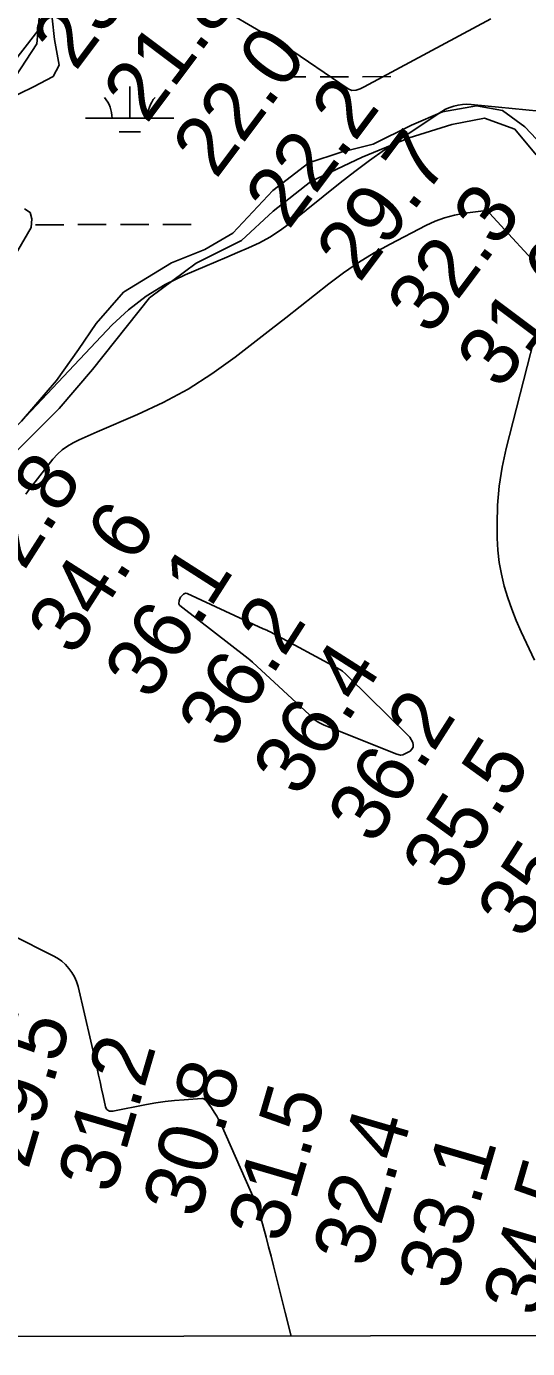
# Model space of a CAD drawing. Extents: x 3324104 to 3361979, y 612876 to 638273.
# Drawn here: x 3336056 to 3336622, y 618257 to 619750 of the extents above; entities that cross this region are included whole.
import ezdxf

# ---------------------------------------------------------------- set-up
doc = ezdxf.new("R2010")
doc.units = 0
for name, color, linetype in [('V-GRID-FRAM', 7, 'Continuous'), ('V-RIVR-RANG', 7, 'Continuous'), ('V-SITE-VEGE', 7, 'Continuous'), ('V-TOPO-MAJR', 7, 'Continuous'), ('V-TOPO-MINR', 7, 'Continuous'), ('V-WETL-SWMP', 7, 'Continuous')]:
    doc.layers.add(name, color=color, linetype=linetype)

msp = doc.modelspace()

# ---------------------------------------------------------------- linework, layer by layer
at = {"layer": 'V-GRID-FRAM'}
msp.add_lwpolyline([(3328194.1, 636440.7), (3359767.9, 636495.9), (3359807.6, 618312.1), (3328217.9, 618256.9), (3328194.1, 636440.7)], dxfattribs=at)
at = {"layer": 'V-SITE-VEGE'}
for p, q in [((3336070.8, 619768), (3336067.3, 619730.2)), ((3336067.3, 619730.2), (3336043.3, 619693.1)), ((3336536.3, 619638.9), (3336573.1, 619646)), ((3336573.1, 619646), (3336607.2, 619633.6)), ((3336488, 619624), (3336536.3, 619638.9)), ((3336607.2, 619633.6), (3336631.6, 619604.7)), ((3336434.8, 619602.2), (3336488, 619624)), ((3336376.8, 619574.6), (3336434.8, 619602.2)), ((3336334.4, 619541.3), (3336376.8, 619574.6)), ((3336298.8, 619508), (3336334.4, 619541.3)), ((3336247.6, 619482.4), (3336298.8, 619508)), ((3336194.6, 619443.2), (3336247.6, 619482.4)), ((3336130.3, 619362.2), (3336194.6, 619443.2)), ((3336092.8, 619318.3), (3336130.3, 619362.2)), ((3336043.8, 619269.4), (3336092.8, 619318.3)), ((3336672.1, 618271.7), (3335274.2, 618269.2))]:
    msp.add_line(p, q, dxfattribs=at)
at = {"layer": 'V-TOPO-MAJR'}
for points in [[(3336089.4, 619771.3), (3335917.8, 619550.7)], [(3336023.9, 619276.7), (3336152.7, 619412.7), (3336171.2, 619429.9), (3336190.8, 619445.3), (3336212.3, 619458.3), (3336234.9, 619469.4), (3336257.2, 619478.8), (3336269.6, 619484), (3336282, 619489.2), (3336294.3, 619494.4), (3336306.7, 619499.7), (3336318.8, 619505.4), (3336330.5, 619511.7), (3336341.6, 619519), (3336352.4, 619526.9), (3336410.2, 619573), (3336426.7, 619585.8), (3336443.3, 619598.3), (3336460.3, 619610.4), (3336477.5, 619622.2), (3336520.6, 619651.2), (3336524.9, 619653.8), (3336529.2, 619656.1), (3336533.8, 619658), (3336538.4, 619659.7), (3336543.2, 619660.9), (3336548.1, 619661.6), (3336552.9, 619661.8), (3336557.9, 619661.7), (3336635.4, 619654)]]:
    msp.add_lwpolyline(points, dxfattribs=at)
at = {"layer": 'V-TOPO-MINR'}
for points in [[(3336259.4, 619779.2), (3336338.3, 619733.5), (3336339.4, 619732.9), (3336341.7, 619731.6), (3336343.9, 619730.2), (3336346.1, 619728.8), (3336347.2, 619728), (3336419.1, 619679.2), (3336423.4, 619677.5), (3336428, 619677.8), (3336432.6, 619679.3), (3336437.1, 619681.4), (3336580.3, 619758.3)], [(3335949.6, 619331.1), (3336060.9, 619522.8), (3336061.9, 619532.3), (3336059.9, 619539.6), (3336053.5, 619543.6)], [(3336055.2, 619221.7), (3336059, 619226.7), (3336085.7, 619261.2), (3336090.7, 619266.7), (3336096, 619271.7), (3336102, 619275.9), (3336108.4, 619279.6), (3336115.2, 619282.9), (3336122, 619286), (3336128.8, 619289.1), (3336135.7, 619292.1), (3336181.2, 619311.4), (3336210.2, 619325.1), (3336238.4, 619340.2), (3336265.3, 619357.4), (3336291.4, 619376.1), (3336332.3, 619407.9), (3336348.6, 619420.6), (3336364.9, 619433.4), (3336381.2, 619446.2), (3336397.4, 619459.1), (3336413.9, 619471.5), (3336430.9, 619483.2), (3336448.5, 619493.9), (3336466.6, 619504), (3336506.7, 619524.9), (3336517.3, 619529.7), (3336528.1, 619533.7), (3336539.3, 619536.6), (3336550.8, 619538.8), (3336572.1, 619541.6), (3336574, 619541.6), (3336576.6, 619540.6), (3336578.1, 619539.5), (3336578.8, 619538.8), (3336644, 619468.1)], [(3336640.7, 619442.2), (3336597.4, 619273), (3336592.9, 619251.9), (3336589.5, 619230.7), (3336587.8, 619209.3), (3336587.3, 619187.7), (3336587.6, 619171.9), (3336588.3, 619158.2), (3336589.7, 619144.6), (3336592.2, 619131.2), (3336595.4, 619117.8), (3336599.4, 619104.7), (3336603.9, 619091.7), (3336609, 619078.9), (3336614.5, 619066.3), (3336629.5, 619034.1)], [(3336228.6, 619096.4), (3336227.9, 619097.6), (3336227.9, 619097.9), (3336228.2, 619101.7), (3336229.6, 619105.2), (3336230.5, 619106.2), (3336233.2, 619108.7), (3336234.7, 619109.5), (3336235.7, 619109.8), (3336237.3, 619109.5), (3336323.3, 619069.7), (3336324.3, 619069.3), (3336327.2, 619067.9), (3336329.1, 619067), (3336330.1, 619066.5), (3336331, 619066), (3336410.5, 619023.2), (3336412.9, 619021.7), (3336416.1, 619018.9), (3336419.2, 619015.8), (3336486.9, 618949.3), (3336487.4, 618948.7), (3336488.6, 618947.4), (3336488.7, 618947.1), (3336492, 618941.3), (3336492.7, 618938.4), (3336492.6, 618935.8), (3336491.2, 618933.5), (3336489, 618931.5), (3336480.8, 618927.4), (3336478.3, 618926.9), (3336474, 618928), (3336392.2, 618960.8), (3336390.6, 618961.5), (3336389, 618962.2), (3336385.9, 618963.8), (3336383, 618965.7), (3336381.6, 618966.8), (3336380.3, 618967.9), (3336311.1, 619031.8), (3336308, 619034.6), (3336306.1, 619036.2), (3336229.1, 619095.9), (3336228.6, 619096.4)], [(3336354.7, 618271.1), (3336347.8, 618297.5), (3336334.8, 618350.2), (3336332.1, 618361.1), (3336329.3, 618371.9), (3336326.5, 618382.8), (3336323.6, 618393.6), (3336320.4, 618404.4), (3336316.9, 618415), (3336312.9, 618425.5), (3336308.6, 618435.8), (3336276.1, 618509), (3336273.6, 618514.2), (3336270.9, 618519.2), (3336267.9, 618524), (3336264.6, 618528.8), (3336258.8, 618536.9), (3336258.3, 618537.4), (3336255.2, 618539.1), (3336254.5, 618539.1), (3336253.7, 618539.1), (3336233.8, 618537.9), (3336223.1, 618537), (3336212.5, 618535.9), (3336201.9, 618534.3), (3336191.4, 618532.4), (3336153.4, 618524.8), (3336149.4, 618525.1), (3336147.1, 618526.4), (3336146.2, 618527.3), (3336145.1, 618529.7), (3336142.4, 618542.4), (3336140.7, 618550.1), (3336139, 618557.9), (3336137.3, 618565.6), (3336135.5, 618573.3), (3336114, 618665.8), (3336112.3, 618671.3), (3336110.1, 618676.6), (3336107.2, 618681.5), (3336103.8, 618686.2), (3336099.9, 618690.4), (3336095.6, 618694.3), (3336090.9, 618697.6), (3336085.9, 618700.5), (3336039.8, 618723.7)]]:
    msp.add_lwpolyline(points, dxfattribs=at)
at = {"layer": 'V-WETL-SWMP'}
for p, q in [((3336339.4, 619692.8), (3336371.4, 619692.8)), ((3336387.4, 619692.8), (3336419.4, 619692.9)), ((3336435.4, 619692.9), (3336467.4, 619693)), ((3336172.4, 619646), (3336172.4, 619682)), ((3336122.4, 619646), (3336222.4, 619646.1)), ((3336160.5, 619630.6), (3336184.5, 619630.6)), ((3336065.8, 619525.8), (3336097.8, 619525.8)), ((3336113.8, 619525.9), (3336145.8, 619525.9)), ((3336161.8, 619526), (3336193.8, 619526)), ((3336209.8, 619526), (3336241.8, 619526.1))]:
    msp.add_line(p, q, dxfattribs=at)
for points in [[(3336032.8, 619666.6), (3336063.7, 619681.4), (3336085.9, 619693.2), (3336092.6, 619705.9), (3336087.5, 619734.9), (3336082.2, 619783.4)], [(3336645.1, 619608.5), (3336618.7, 619636.4), (3336593.3, 619654.6), (3336564.2, 619660.2), (3336525.5, 619653.1), (3336490.7, 619638.3), (3336447.2, 619616.6), (3336411.4, 619607.6)], [(3336411.4, 619607.6), (3336374.6, 619595.7), (3336334.2, 619564.3), (3336289, 619516.4), (3336257.1, 619497.7), (3336219.4, 619482.9), (3336165.4, 619449.5), (3336134.6, 619414.4), (3336114.5, 619385.1), (3336089.6, 619350), (3336050.2, 619304.1)]]:
    msp.add_lwpolyline(points, dxfattribs=at)
for centre, start, end in [((3336117.2, 619646.4), 359.3282, 40.8718), ((3336227.7, 619646.6), 139.3282, 180.8718)]:
    msp.add_arc(centre, 35.2, start, end, dxfattribs=at)

# ---------------------------------------------------------------- texts
at = {"layer": 'V-RIVR-RANG'}
for s, rotation, p in [('23.9', 53.0983, (3336111.2, 619698.1)), ('21.8', 53.0983, (3336191.4, 619638.5)), ('22.0', 53.0983, (3336269.8, 619576.3)), ('22.2', 53.0983, (3336351.7, 619518.8)), ('29.7', 53.0983, (3336431.8, 619459)), ('32.3', 53.0983, (3336511.9, 619399.1)), ('31.6', 53.0983, (3336590.9, 619337.8)), ('32.8', 57.4483, (3336026.2, 619092.1)), ('34.6', 57.4483, (3336109.7, 619036.9)), ('36.1', 57.4483, (3336196.4, 618986.9)), ('36.2', 57.4483, (3336279.5, 618931.3)), ('36.4', 57.4483, (3336363.9, 618877.7)), ('36.2', 57.4483, (3336448.4, 618824.1)), ('35.5', 57.4483, (3336532.8, 618770.5)), ('35.5', 57.4483, (3336617.2, 618716.9)), ('29.5', 73.6783, (3336057.6, 618457.9)), ('31.2', 73.6783, (3336153.6, 618430)), ('30.8', 73.6783, (3336249.6, 618402.1)), ('31.5', 73.6783, (3336345.7, 618374.3)), ('32.4', 73.6783, (3336441.7, 618346.4)), ('33.1', 73.6783, (3336538.4, 618320.8)), ('34.5', 73.6783, (3336633.8, 618290.7))]:
    msp.add_text(s, height=67, rotation=rotation, dxfattribs=at).set_placement(p)

doc.saveas('drawing.dxf')
